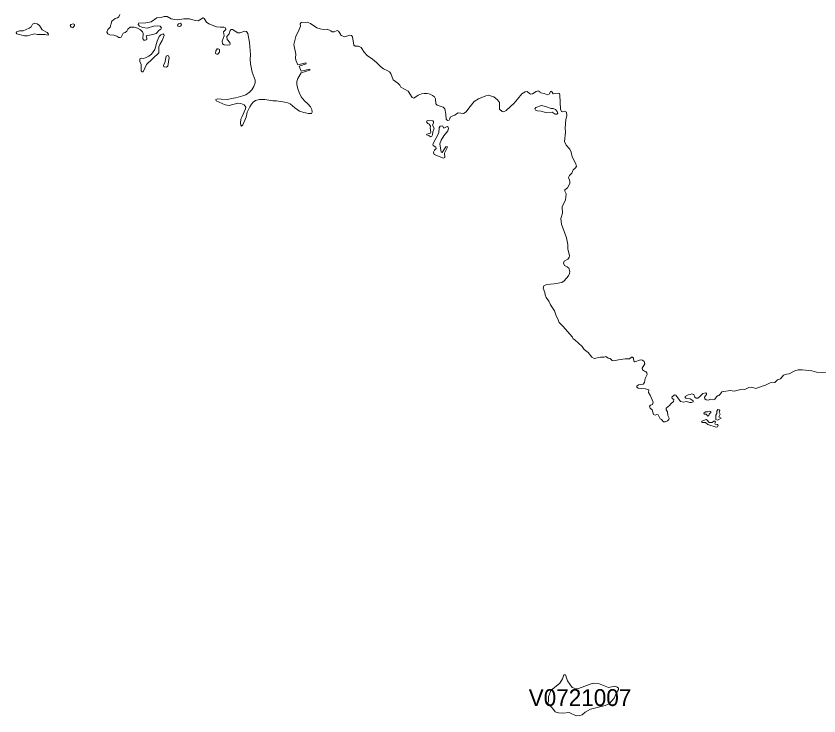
# Model space of a CAD drawing. Extents: x 369010 to 735936, y 6377141 to 6616555.
# Drawn here: x 387627 to 392397, y 6445707 to 6449862 of the extents above; entities that cross this region are included whole.
import ezdxf
from ezdxf.enums import TextEntityAlignment as Align

# ---------------------------------------------------------------- set-up
doc = ezdxf.new("R2010")
doc.units = 0
doc.header["$LTSCALE"] = 40
doc.layers.add('3', color=7, linetype='Continuous', lineweight=13)
doc.layers.add('4', color=7, linetype='Continuous')

msp = doc.modelspace()

# ---------------------------------------------------------------- linework, layer by layer
at = {"layer": '3'}
for points in [[(388244.09, 6449871.22), (388238.13, 6449857.32), (388230.02, 6449851.86), (388214.79, 6449847.56), (388196.59, 6449832.83), (388186, 6449796.91), (388172.59, 6449783.34), (388166.8, 6449766.62), (388171.27, 6449756.53), (388182.85, 6449750.57), (388207.68, 6449748.75), (388226.21, 6449742.79), (388238.13, 6449735.84), (388245.58, 6449734.35), (388250.21, 6449737.83), (388262.62, 6449760.5), (388274.87, 6449763.98), (388285.46, 6449771.92), (388291.26, 6449785.16), (388304.33, 6449797.24), (388327.67, 6449797.24), (388348.36, 6449789.63), (388366.4, 6449779.7), (388376.99, 6449769.11), (388381.29, 6449758.85), (388380.3, 6449728.06), (388386.59, 6449718.79), (388396.35, 6449718.96), (388404.46, 6449723.59), (388404.46, 6449730.54), (388399, 6449745.44), (388439.88, 6449752.56), (388459.24, 6449758.02), (388476.29, 6449778.71), (388486.55, 6449785), (388490.03, 6449792.28), (388482.41, 6449802.37), (388467.52, 6449804.86), (388444.02, 6449802.04), (388405.95, 6449790.29), (388380.46, 6449794.43), (388360.77, 6449802.54), (388351.5, 6449812.63), (388353.98, 6449819.42), (388397.51, 6449821.74), (388429.62, 6449828.52), (388463.22, 6449851.86), (388489.03, 6449854.84), (388506.74, 6449858.98), (388524.62, 6449859.31), (388548.62, 6449846.73), (388567.15, 6449842.09), (388587.01, 6449840.94), (388623.42, 6449845.4), (388656.19, 6449845.9), (388689.79, 6449836.96), (388708.66, 6449833.98), (388738.61, 6449851.36), (388745.07, 6449847.56), (388758.47, 6449825.21), (388772.54, 6449815.94), (388816.73, 6449798.24), (388841.56, 6449795.59), (388860.26, 6449797.08), (388871.18, 6449791.95), (388872.51, 6449782.51), (388859.43, 6449769.11), (388862.91, 6449745.94), (388851.82, 6449712.5), (388853.31, 6449696.78), (388862.58, 6449691.82), (388884.26, 6449688.84), (388895.84, 6449691.82), (388898.99, 6449696.12), (388896.67, 6449705.22), (388880.29, 6449723.1), (388878.13, 6449740.31), (388893.53, 6449756.03), (388897.99, 6449776.55), (388904.28, 6449781.85), (388911.9, 6449782.51), (388944, 6449762.65), (388955.09, 6449762.32)], [(388955.09, 6449762.32), (388985.88, 6449772.42), (388995.64, 6449770.43), (389004.58, 6449759.84), (389013.35, 6449704.89), (389018.81, 6449634.39), (389017.16, 6449604.76), (389019.81, 6449577.78), (389030.07, 6449528.8), (389046.62, 6449482.12), (389047.28, 6449466.07), (389038.84, 6449444.55), (389027.09, 6449424.53), (389013.68, 6449410.29), (388991.17, 6449395.4), (388974.79, 6449387.79), (388932.92, 6449376.04), (388918.19, 6449374.88), (388881.78, 6449367.93), (388845.03, 6449368.42), (388822.86, 6449371.4), (388813.75, 6449367.93), (388814.91, 6449358.82), (388868.53, 6449335.82), (388891.87, 6449331.68), (388943.34, 6449346.08), (388961.88, 6449342.77), (388982.57, 6449335.16), (388991.5, 6449322.41), (388990.68, 6449311.82), (388967.67, 6449263), (388962.87, 6449249.76), (388959.07, 6449223.61), (388962.04, 6449213.84), (388966.18, 6449209.37), (388973.8, 6449216.49), (388993.32, 6449262.17), (389000.11, 6449291.13), (389014.51, 6449323.41), (389024.61, 6449338.96), (389034.7, 6449350.71), (389048.77, 6449360.48), (389072.6, 6449367.76), (389105.54, 6449367.1), (389151.22, 6449359.15), (389174.06, 6449358.33), (389211.96, 6449353.69), (389235.62, 6449348.73), (389254.66, 6449341.11), (389282.63, 6449316.95), (389309.93, 6449298.41), (389335.75, 6449289.15), (389364.88, 6449282.86), (389382.26, 6449283.19), (389385.73, 6449291.3), (389383.58, 6449307.35), (389375.8, 6449323.41), (389359.92, 6449341.94), (389340.06, 6449358.66), (389321.02, 6449382.49), (389307.78, 6449407.81), (389300, 6449429.82), (389295.2, 6449455.15), (389295.2, 6449474.84), (389301.49, 6449491.72), (389321.35, 6449525.98), (389372.83, 6449540.38), (389371.17, 6449546.17), (389321.35, 6449534.75), (389307.95, 6449564.38), (389350.48, 6449579.44), (389348.5, 6449585.4), (389300.33, 6449573.15), (389288.58, 6449601.12), (389287.09, 6449615.35), (389289.25, 6449635.38), (389277.16, 6449693.64), (389289.74, 6449741.8), (389309.11, 6449782.18), (389315.89, 6449801.71), (389314.73, 6449815.61), (389320.69, 6449823.56), (389356.44, 6449825.71), (389375.47, 6449818.1), (389413.04, 6449793.27), (389432.9, 6449785.99), (389451.77, 6449783.34), (389474.78, 6449785.49), (389496.62, 6449775.4), (389505.23, 6449768.61), (389517.31, 6449769.6), (389533.36, 6449775.89), (389542.8, 6449772.58), (389553.56, 6449755.7), (389554.05, 6449750.57), (389560.01, 6449746.76), (389578.05, 6449739.65), (389608.67, 6449749.41), (389618.93, 6449747.76), (389625.72, 6449739.65)], [(389625.72, 6449739.65), (389632.83, 6449690.16), (389642.1, 6449683.54), (389661.3, 6449683.05), (389676.36, 6449675.93), (389694.73, 6449648.79), (389713.1, 6449627.27), (389743.39, 6449606.58), (389767.39, 6449585.89), (389791.88, 6449562.06), (389809.59, 6449549.98), (389832.1, 6449540.05), (389846.17, 6449530.62), (389853.28, 6449521.02), (389866.69, 6449483.12), (389894.83, 6449463.92), (389906.91, 6449451.51), (389912.7, 6449440.42), (389955.4, 6449417.25), (389980.39, 6449378.52), (389989.16, 6449375.21), (390014.98, 6449393.25), (390035.17, 6449400.36), (390051.56, 6449403.01), (390069.1, 6449402.85), (390086.31, 6449398.38), (390100.71, 6449391.26), (390112.3, 6449382.32), (390118.09, 6449371.9), (390120.24, 6449341.94), (390127.85, 6449332.67), (390164.93, 6449322.41), (390173.2, 6449310.83), (390179, 6449280.04), (390182.14, 6449249.76), (390190.08, 6449242.97), (390200.51, 6449245.12), (390204.48, 6449251.91), (390206.3, 6449262.5), (390222.19, 6449270.77), (390233.28, 6449274.25), (390242.38, 6449282.36), (390253.14, 6449287.16), (390285.08, 6449283.68), (390301.14, 6449293.45), (390316.2, 6449315.96), (390347.48, 6449355.68), (390374.95, 6449370.9), (390417.98, 6449389.11), (390431.72, 6449393.25), (390465.65, 6449383.48), (390486.83, 6449365.44), (390499.08, 6449349.89), (390499.08, 6449308.84), (390513.64, 6449296.1), (390523.57, 6449294.28), (390538.14, 6449300.9), (390586.8, 6449344.26), (390605, 6449369.08), (390631.32, 6449399.87), (390651.84, 6449413.27), (390662.6, 6449414.6), (390676.33, 6449403.51), (390683.45, 6449398.54), (390694.87, 6449401.19), (390715.89, 6449415.09), (390728.47, 6449419.4), (390733.76, 6449417.25), (390734.59, 6449411.78), (390742.54, 6449410.96), (390743.86, 6449406.98), (390764.88, 6449403.01), (390784.41, 6449395.4), (390793.35, 6449398.87), (390802.78, 6449415.76), (390811.72, 6449410.46), (390818.34, 6449400.7), (390849.45, 6449405.16), (390854.58, 6449402.02), (390857.56, 6449392.42), (390861.04, 6449309.5), (390867, 6449296.59), (390875.77, 6449293.78), (390885.2, 6449298.41), (390896.46, 6449292.46), (390899.43, 6449270.28), (390893.48, 6449248.27), (390889.01, 6449197.62), (390890.17, 6449173.95), (390884.04, 6449117.35), (390893.97, 6449096), (390916.98, 6449071.51), (390924.26, 6449055.12), (390930.88, 6449027.48), (390951.9, 6448985.94), (390955.87, 6448968.56), (390948.59, 6448959.46), (390935.85, 6448949.2), (390928.07, 6448930.33), (390913.83, 6448914.94)], [(390913.83, 6448914.94), (390908.7, 6448903.52), (390915.65, 6448881.34), (390915.65, 6448867.44), (390902.25, 6448841.62), (390887.68, 6448830.7), (390886.69, 6448822.92), (390894.3, 6448806.04), (390893.64, 6448786.51), (390891.32, 6448771.45), (390871.8, 6448729.41), (390873.62, 6448692.67), (390862.86, 6448660.4), (390867.66, 6448626.14), (390897.28, 6448546.53), (390904.56, 6448506.81), (390904.56, 6448477.51), (390914.33, 6448439.94), (390913.17, 6448429.52), (390905.72, 6448418.26), (390883.88, 6448408), (390879.08, 6448394.93), (390884.54, 6448380.69), (390900.92, 6448373.08), (390910.69, 6448365.47), (390915.98, 6448345.77), (390913.67, 6448334.52), (390908.7, 6448320.78), (390883.38, 6448289.5), (390869.31, 6448279.74), (390824.13, 6448272.12), (390779.94, 6448269.14), (390769.35, 6448265.5), (390762.07, 6448259.88), (390757.93, 6448247.63), (390768.69, 6448220.32), (390769.84, 6448206.75), (390776.13, 6448191.69), (390791.36, 6448170.01), (390801.12, 6448147.5), (390825.29, 6448111.58), (390834.56, 6448082.79), (390844.16, 6448068.22), (390852.76, 6448042.74), (390875.93, 6448020.39), (390931.87, 6447956.51), (390936.01, 6447946.41), (390946.6, 6447939.3), (390989.14, 6447899.41), (391002.71, 6447883.52), (391025.38, 6447864.49), (391047.89, 6447836.68), (391060.97, 6447829.23), (391098.7, 6447837.18), (391120.71, 6447837.51), (391130.31, 6447840.16), (391144.55, 6447831.22), (391155.8, 6447829.57), (391167.55, 6447817.15), (391177.65, 6447815.5), (391206.61, 6447822.12), (391245.5, 6447828.08), (391270.16, 6447827.08), (391282.41, 6447836.35), (391289.69, 6447836.35), (391294.66, 6447832.05), (391296.64, 6447813.84), (391303.43, 6447809.54), (391336.03, 6447821.62), (391348.28, 6447819.97), (391358.54, 6447811.69), (391361.85, 6447798.29), (391345.63, 6447771.47), (391347.45, 6447761.87), (391359.37, 6447753.77), (391367.98, 6447751.61), (391374.93, 6447744.83), (391375.42, 6447734.24), (391364.83, 6447710.9), (391360.69, 6447685.74), (391352.09, 6447676.97), (391325.44, 6447672.67), (391315.18, 6447664.56), (391315.35, 6447657.94), (391321.64, 6447652.15), (391366.98, 6447649.83), (391386.02, 6447643.21), (391383.7, 6447627.65), (391393.63, 6447610.77), (391411.34, 6447569.06), (391407.53, 6447556.98), (391395.62, 6447552.68), (391390.65, 6447545.23), (391394.13, 6447533.64), (391406.54, 6447523.71), (391414.65, 6447496.24), (391424.08, 6447493.43), (391434.18, 6447496.08), (391440.8, 6447495.08), (391454.2, 6447471.75)], [(391454.2, 6447471.75), (391460.49, 6447467.44), (391472.91, 6447453.04), (391482.17, 6447452.55), (391497.23, 6447458.51), (391505.51, 6447466.28), (391507, 6447475.55), (391498.23, 6447490.78), (391496.74, 6447511.96), (391488.63, 6447524.21), (391489.29, 6447533.64), (391509.15, 6447549.2), (391515.77, 6447559.63), (391532.65, 6447572.87), (391535.3, 6447585.28), (391524.38, 6447592.4), (391522.72, 6447598.85), (391539.27, 6447613.09), (391546.89, 6447611.76), (391575.02, 6447574.36), (391591.24, 6447569.39), (391609.94, 6447572.87), (391628.81, 6447568.24), (391639.24, 6447567.41), (391650.16, 6447572.7), (391649, 6447577.5), (391632.29, 6447590.25), (391605.14, 6447594.05), (391601.17, 6447597.69), (391601.34, 6447602.99), (391619.38, 6447613.09), (391630.8, 6447615.57), (391641.55, 6447620.2), (391652.48, 6447616.07), (391659.1, 6447599.35), (391667.7, 6447593.39), (391677.47, 6447593.56), (391687.23, 6447600.84), (391706.6, 6447622.02), (391723.81, 6447626.16), (391728.94, 6447621.69), (391727.78, 6447614.74), (391717.02, 6447599.35), (391718.18, 6447589.75), (391727.45, 6447583.63), (391741.19, 6447582.14), (391753.1, 6447586.94), (391769.65, 6447584.62), (391778.1, 6447588.1), (391787.69, 6447600.84), (391794.15, 6447606.8), (391802.59, 6447609.78), (391812.69, 6447619.54), (391818.81, 6447630.8), (391869.12, 6447639.57), (391892.46, 6447635.6), (391939.63, 6447646.19), (391955.52, 6447645.03), (391979.68, 6447657.61), (391996.89, 6447659.1), (392020.72, 6447650.49), (392059.12, 6447664.89), (392075.67, 6447669.36), (392106.46, 6447684.09), (392133.76, 6447685.74), (392150.15, 6447701.96), (392167.36, 6447708.91), (392185.73, 6447730.93), (392204.43, 6447736.88), (392220.49, 6447737.21), (392254.25, 6447756.25), (392272.46, 6447761.05), (392296.12, 6447762.37), (392354.55, 6447755.75), (392381.19, 6447748.14), (392483.8, 6447742.84)]]:
    msp.add_lwpolyline(points, dxfattribs=at)
for points in [[(387797.89, 6449752.72), (387817.09, 6449749.08), (387820.07, 6449755.37), (387811.13, 6449765.63), (387780.84, 6449780.03), (387765.78, 6449805.68), (387751.71, 6449816.28), (387738.8, 6449819.42), (387724.24, 6449813.3), (387715.63, 6449798.07), (387704.21, 6449789.96), (387668.13, 6449775.56), (387647.12, 6449774.57), (387630.07, 6449768.78), (387626.59, 6449762.82), (387631.23, 6449757.52), (387676.58, 6449745.94), (387694.28, 6449744.61), (387736.82, 6449757.69), (387753.04, 6449753.55)], [(387964.06, 6449792.61), (387972.83, 6449805.52), (387973.32, 6449811.81), (387966.87, 6449815.78), (387951.97, 6449813.13), (387948.17, 6449805.85), (387953.3, 6449796.91)], [(388601.08, 6449819.42), (388591.32, 6449817.1), (388585.03, 6449808.33), (388588.01, 6449803.2), (388595.12, 6449801.05), (388603.07, 6449802.37), (388610.35, 6449809.99), (388607.37, 6449817.1)], [(388499.79, 6449756.03), (388486.88, 6449751.4), (388477.78, 6449741.96), (388465.2, 6449712.5), (388450.14, 6449663.52), (388430.94, 6449637.04), (388414.56, 6449623.79), (388395.69, 6449615.02), (388381.95, 6449610.72), (388369.87, 6449612.54), (388362.26, 6449608.57), (388361.43, 6449591.02), (388369.04, 6449576.46), (388369.87, 6449537.4), (388375.33, 6449530.95), (388381.13, 6449530.95), (388402.14, 6449574.81), (388474.97, 6449643.32), (388475.46, 6449678.74), (388480.1, 6449693.47), (388495.32, 6449717.47), (388506.08, 6449747.59), (388504.43, 6449753.38)], [(388827.66, 6449668.65), (388821.7, 6449667.32), (388813.09, 6449655.57), (388811.6, 6449639.52), (388818.55, 6449635.71), (388825.83, 6449636.04), (388834.61, 6449647.46), (388835.93, 6449663.85)], [(388526.27, 6449628.93), (388519.16, 6449623.79), (388511.05, 6449584.57), (388503.1, 6449570.67), (388505.09, 6449561.73), (388521.31, 6449559.25), (388527.43, 6449565.54), (388536.7, 6449616.68), (388532.23, 6449625.62)], [(390840.35, 6449280.37), (390845.15, 6449286.33), (390841.67, 6449296.59), (390831.74, 6449307.68), (390818.5, 6449313.81), (390805.26, 6449313.97), (390771.5, 6449326.38), (390748.16, 6449331.35), (390715.23, 6449319.1), (390709.44, 6449311.32), (390712.08, 6449304.21), (390724.99, 6449299.08), (390746.67, 6449298.25), (390771.17, 6449289.81), (390812.05, 6449292.62), (390829.43, 6449280.87)], [(390089.29, 6449145.98), (390095.91, 6449149.79), (390099.88, 6449157.9), (390101.87, 6449175.28), (390109.48, 6449190.34), (390109.65, 6449197.29), (390101.21, 6449214.01), (390107.33, 6449229.23), (390106.84, 6449235.52), (390102.04, 6449239.49), (390068.6, 6449242.47), (390065.29, 6449234.2), (390072.41, 6449225.26), (390081.68, 6449221.12), (390087.97, 6449208.38), (390086.98, 6449196.13), (390090.95, 6449175.78), (390087.97, 6449167.17), (390066.95, 6449161.87), (390064.3, 6449156.25), (390079.53, 6449152.27)], [(390165.42, 6449018.05), (390173.37, 6449023.51), (390172.54, 6449048.01), (390188.59, 6449079.95), (390187.6, 6449087.23), (390179.33, 6449085.74), (390158.64, 6449051.98), (390152.68, 6449053.3), (390145.07, 6449103.28), (390152.85, 6449125.13), (390167.91, 6449151.78), (390191.08, 6449181.07), (390196.37, 6449194.15), (390193.73, 6449202.09), (390188.1, 6449206.89), (390167.08, 6449196.63), (390159.96, 6449210.86), (390147.05, 6449208.71), (390139.77, 6449199.28), (390137.78, 6449169.65), (390102.7, 6449102.62), (390105.35, 6449093.02), (390120.41, 6449083.26), (390121.73, 6449076.14), (390112.96, 6449066.71), (390107.17, 6449053.3), (390110.97, 6449041.39)], [(391747.15, 6447515.6), (391736.55, 6447511.47), (391722.98, 6447511.96), (391711.89, 6447503.85), (391714.54, 6447499.39), (391726.46, 6447498.39), (391737.05, 6447486.31), (391743.34, 6447490.61), (391744.66, 6447498.23), (391754.43, 6447507.5), (391753.93, 6447513.95)], [(391796.3, 6447525.87), (391790.01, 6447516.27), (391790.84, 6447503.19), (391784.05, 6447493.26), (391784.72, 6447466.62), (391794.15, 6447462.31), (391815.17, 6447473.9), (391801.43, 6447483), (391810.2, 6447498.23), (391803.75, 6447509.81), (391806.89, 6447519.58), (391803.75, 6447524.54)], [(391785.21, 6447422.1), (391793.82, 6447423.25), (391797.96, 6447430.37), (391793.49, 6447436.33), (391779.25, 6447439.47), (391777.6, 6447443.61), (391782.56, 6447451.06), (391778.92, 6447456.35), (391772.8, 6447456.52), (391761.54, 6447449.24), (391744.5, 6447449.57), (391732.75, 6447463.14), (391726.46, 6447466.28), (391700.31, 6447457.51), (391699.81, 6447452.22), (391705.11, 6447448.24), (391721.82, 6447448.24), (391735.73, 6447438.15)], [(390955.04, 6445706.81), (390976.39, 6445708.47), (390989.97, 6445713.93), (391008.67, 6445729.65), (391039.78, 6445746.53), (391126.67, 6445769.21), (391150.17, 6445778.14), (391179.3, 6445812.07), (391191.55, 6445840.21), (391206.44, 6445864.54), (391205.29, 6445871.65), (391197.01, 6445878.6), (391183.6, 6445882.91), (391146.7, 6445875.96), (391086.95, 6445900.12), (391062.62, 6445901.11), (391042.76, 6445897.97), (390967.29, 6445870.5), (390942.3, 6445870.83), (390930.05, 6445876.29), (390903.41, 6445914.85), (390891.16, 6445951.59), (390880.24, 6445949.94), (390873.95, 6445926.6), (390858.06, 6445901.11), (390804.27, 6445857.75), (390789.71, 6445821.01), (390789.21, 6445793.54), (390786.4, 6445784.6), (390789.21, 6445776.32), (390814.37, 6445753.81), (390830.09, 6445731.64), (390849.12, 6445725.18), (390874.11, 6445722.53), (390913.01, 6445726.34)]]:
    msp.add_lwpolyline(points, close=True, dxfattribs=at)

# ---------------------------------------------------------------- texts
at = {"layer": '4'}
msp.add_text('V0721007', height=100, dxfattribs=at).set_placement((390977.03, 6445765.73), align=Align.CENTER)

doc.saveas('drawing.dxf')
